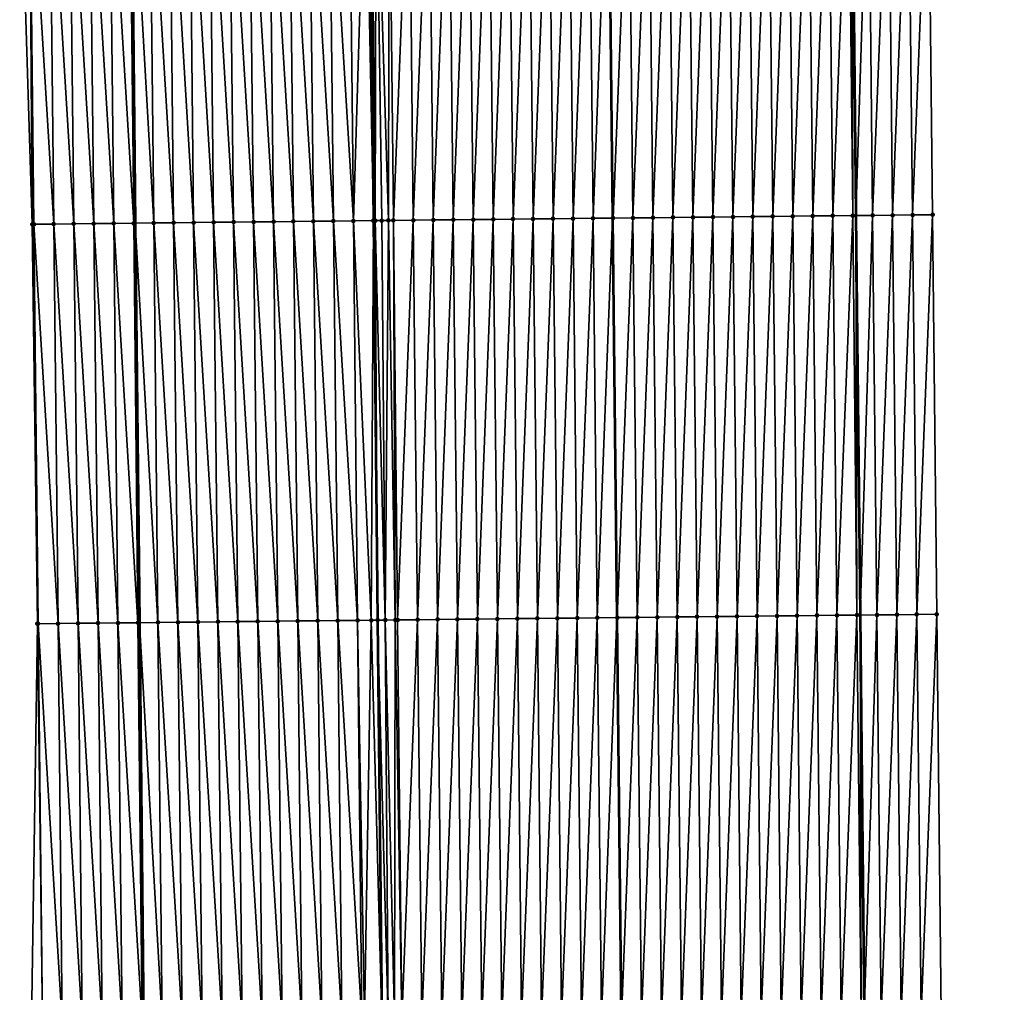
# Model space of a CAD drawing. Header units: feet. Extents: x 2010743 to 2022806, y 818705 to 837694.
# Tile 417 of 531: x 2011429 to 2011478, y 833234 to 833283. Entities that reach past the tile are written whole.
import ezdxf

# ---------------------------------------------------------------- set-up
doc = ezdxf.new("R2010")
doc.units = ezdxf.units.FT
doc.header["$MEASUREMENT"] = 0
for name, color, linetype, lineweight in [('EP_Travel Lane', 172, 'Continuous', 53), ('Road Shots', 141, 'Continuous', 100), ('STRIPING', 60, 'Continuous', 53)]:
    doc.layers.add(name, color=color, linetype=linetype, lineweight=lineweight)
doc.layers.add('I-77-MM17-21_NB-Surface-Border', color=7, linetype='Continuous')
doc.layers.add('I-77-MM17-21_NB-Surface-TIN', color=7, linetype='Continuous')

msp = doc.modelspace()

# ---------------------------------------------------------------- linework, layer by layer
at = {"layer": 'EP_Travel Lane'}
for points in [[(2011470.49, 833293.34, 292.963), (2011470.699, 833273.342, 293.131), (2011470.908, 833253.344, 293.339), (2011471.117, 833233.347, 293.592), (2011471.326, 833213.349, 293.839), (2011471.534, 833193.32, 294.066), (2011471.734, 833173.322, 294.295), (2011471.935, 833153.325, 294.54), (2011472.135, 833133.328, 294.822), (2011472.336, 833113.33, 295.092), (2011472.536, 833093.334, 295.417), (2011472.737, 833073.338, 295.752), (2011472.937, 833053.342, 296.093), (2011473.138, 833033.346, 296.435)], [(2011434.402, 833292.959, 293.292), (2011434.611, 833272.961, 293.432), (2011434.82, 833252.963, 293.639), (2011435.029, 833232.965, 293.875), (2011435.239, 833212.968, 294.131), (2011435.446, 833192.987, 294.363), (2011435.646, 833172.99, 294.628), (2011435.847, 833152.993, 294.879), (2011436.047, 833132.995, 295.14), (2011436.247, 833112.999, 295.433), (2011436.448, 833093.002, 295.728), (2011436.648, 833073.005, 296.049), (2011436.849, 833053.008, 296.345), (2011437.049, 833033.012, 296.684)]]:
    msp.add_polyline3d(points, dxfattribs=at)
at = {"layer": 'I-77-MM17-21_NB-Surface-Border', "color": 3, "linetype": 'Continuous', "lineweight": -3}
for points in [[(2011474.323, 833293.38, 292.814), (2011474.535, 833273.382, 292.978), (2011474.748, 833253.384, 293.194), (2011474.961, 833233.386, 293.438), (2011476.174, 833213.399, 293.62), (2011476.382, 833193.362, 293.874), (2011477.568, 833173.373, 294.065), (2011477.755, 833153.375, 294.289), (2011477.942, 833133.378, 294.563), (2011478.129, 833113.381, 294.848), (2011477.315, 833093.376, 295.212), (2011477.502, 833073.38, 295.566), (2011475.689, 833053.366, 295.982), (2011476.876, 833033.379, 296.31)], [(2011432.593, 833032.969, 296.561), (2011431.957, 833052.961, 296.226), (2011431.392, 833072.954, 295.91), (2011432.317, 833092.962, 295.628), (2011431.131, 833112.949, 295.299), (2011430.944, 833132.946, 295.021), (2011430.757, 833152.943, 294.756), (2011430.57, 833172.941, 294.496), (2011430.384, 833192.938, 294.233), (2011429.279, 833212.903, 293.96), (2011429.417, 833232.904, 293.721), (2011429.718, 833252.908, 293.51), (2011429.457, 833272.905, 293.298), (2011428.829, 833292.899, 293.151)]]:
    msp.add_polyline3d(points, dxfattribs=at)
at = {"layer": 'I-77-MM17-21_NB-Surface-TIN', "color": 128, "linetype": 'Continuous', "lineweight": -3}
for points in [[(2011468.536, 833273.32, 293.186), (2011469.323, 833293.328, 292.998), (2011468.323, 833293.318, 293.023)], [(2011468.536, 833273.32, 293.186), (2011469.536, 833273.33, 293.164), (2011469.323, 833293.328, 292.998)], [(2011469.536, 833273.33, 293.164), (2011470.323, 833293.339, 292.969), (2011469.323, 833293.328, 292.998)], [(2011469.536, 833273.33, 293.164), (2011470.536, 833273.34, 293.137), (2011470.323, 833293.339, 292.969)], [(2011470.536, 833273.34, 293.137), (2011470.49, 833293.34, 292.963), (2011470.323, 833293.339, 292.969)], [(2011471.323, 833293.349, 292.936), (2011470.49, 833293.34, 292.963), (2011470.699, 833273.342, 293.131)], [(2011470.536, 833273.34, 293.137), (2011470.699, 833273.342, 293.131), (2011470.49, 833293.34, 292.963)], [(2011471.536, 833273.351, 293.103), (2011471.323, 833293.349, 292.936), (2011470.699, 833273.342, 293.131)], [(2011471.536, 833273.351, 293.103), (2011472.323, 833293.359, 292.897), (2011471.323, 833293.349, 292.936)], [(2011471.536, 833273.351, 293.103), (2011472.536, 833273.361, 293.063), (2011472.323, 833293.359, 292.897)], [(2011472.536, 833273.361, 293.063), (2011473.323, 833293.37, 292.855), (2011472.323, 833293.359, 292.897)], [(2011472.536, 833273.361, 293.063), (2011473.535, 833273.371, 293.021), (2011473.323, 833293.37, 292.855)], [(2011473.535, 833273.371, 293.021), (2011474.323, 833293.38, 292.814), (2011473.323, 833293.37, 292.855)], [(2011473.535, 833273.371, 293.021), (2011474.535, 833273.382, 292.978), (2011474.323, 833293.38, 292.814)], [(2011429.457, 833272.905, 293.298), (2011429.325, 833292.904, 293.166), (2011428.829, 833292.899, 293.151)], [(2011430.538, 833272.917, 293.332), (2011430.325, 833292.915, 293.197), (2011429.325, 833292.904, 293.166)], [(2011429.538, 833272.906, 293.3), (2011429.325, 833292.904, 293.166), (2011429.457, 833272.905, 293.298)], [(2011429.538, 833272.906, 293.3), (2011430.538, 833272.917, 293.332), (2011429.325, 833292.904, 293.166)], [(2011431.538, 833272.928, 293.366), (2011431.325, 833292.926, 293.232), (2011430.325, 833292.915, 293.197)], [(2011430.538, 833272.917, 293.332), (2011431.538, 833272.928, 293.366), (2011430.325, 833292.915, 293.197)], [(2011432.538, 833272.938, 293.393), (2011432.325, 833292.937, 293.254), (2011431.325, 833292.926, 293.232)], [(2011431.538, 833272.928, 293.366), (2011432.538, 833272.938, 293.393), (2011431.325, 833292.926, 293.232)], [(2011433.538, 833272.949, 293.416), (2011433.325, 833292.948, 293.278), (2011432.325, 833292.937, 293.254)], [(2011432.538, 833272.938, 293.393), (2011433.538, 833272.949, 293.416), (2011432.325, 833292.937, 293.254)], [(2011434.538, 833272.96, 293.43), (2011434.325, 833292.958, 293.29), (2011433.325, 833292.948, 293.278)], [(2011433.538, 833272.949, 293.416), (2011434.538, 833272.96, 293.43), (2011433.325, 833292.948, 293.278)], [(2011434.325, 833292.958, 293.29), (2011434.611, 833272.961, 293.432), (2011434.402, 833292.959, 293.292)], [(2011434.538, 833272.96, 293.43), (2011434.611, 833272.961, 293.432), (2011434.325, 833292.958, 293.29)], [(2011435.538, 833272.971, 293.452), (2011435.325, 833292.969, 293.309), (2011434.402, 833292.959, 293.292)], [(2011435.538, 833272.971, 293.452), (2011434.402, 833292.959, 293.292), (2011434.611, 833272.961, 293.432)], [(2011436.538, 833272.982, 293.473), (2011436.325, 833292.98, 293.33), (2011435.325, 833292.969, 293.309)], [(2011435.538, 833272.971, 293.452), (2011436.538, 833272.982, 293.473), (2011435.325, 833292.969, 293.309)], [(2011437.537, 833272.992, 293.486), (2011437.325, 833292.991, 293.343), (2011436.325, 833292.98, 293.33)], [(2011436.538, 833272.982, 293.473), (2011437.537, 833272.992, 293.486), (2011436.325, 833292.98, 293.33)], [(2011438.537, 833273.003, 293.497), (2011438.325, 833293.002, 293.355), (2011437.325, 833292.991, 293.343)], [(2011437.537, 833272.992, 293.486), (2011438.537, 833273.003, 293.497), (2011437.325, 833292.991, 293.343)], [(2011439.537, 833273.014, 293.506), (2011439.325, 833293.012, 293.362), (2011438.325, 833293.002, 293.355)], [(2011438.537, 833273.003, 293.497), (2011439.537, 833273.014, 293.506), (2011438.325, 833293.002, 293.355)], [(2011440.537, 833273.025, 293.516), (2011440.325, 833293.023, 293.372), (2011439.325, 833293.012, 293.362)], [(2011439.537, 833273.014, 293.506), (2011440.537, 833273.025, 293.516), (2011439.325, 833293.012, 293.362)], [(2011441.537, 833273.035, 293.527), (2011441.324, 833293.034, 293.38), (2011440.325, 833293.023, 293.372)], [(2011440.537, 833273.025, 293.516), (2011441.537, 833273.035, 293.527), (2011440.325, 833293.023, 293.372)], [(2011442.537, 833273.046, 293.539), (2011442.324, 833293.044, 293.391), (2011441.324, 833293.034, 293.38)], [(2011441.537, 833273.035, 293.527), (2011442.537, 833273.046, 293.539), (2011441.324, 833293.034, 293.38)], [(2011443.537, 833273.057, 293.554), (2011443.324, 833293.055, 293.404), (2011442.324, 833293.044, 293.391)], [(2011442.537, 833273.046, 293.539), (2011443.537, 833273.057, 293.554), (2011442.324, 833293.044, 293.391)], [(2011444.537, 833273.068, 293.571), (2011444.324, 833293.066, 293.421), (2011443.324, 833293.055, 293.404)], [(2011443.537, 833273.057, 293.554), (2011444.537, 833273.068, 293.571), (2011443.324, 833293.055, 293.404)], [(2011445.537, 833273.078, 293.585), (2011445.324, 833293.077, 293.436), (2011444.324, 833293.066, 293.421)], [(2011444.537, 833273.068, 293.571), (2011445.537, 833273.078, 293.585), (2011444.324, 833293.066, 293.421)], [(2011445.537, 833273.078, 293.585), (2011446.145, 833293.086, 293.447), (2011445.324, 833293.077, 293.436)], [(2011445.537, 833273.078, 293.585), (2011446.537, 833273.089, 293.593), (2011446.145, 833293.086, 293.447)], [(2011446.145, 833293.086, 293.447), (2011446.537, 833273.089, 293.593), (2011446.324, 833293.088, 293.448)], [(2011446.631, 833273.09, 293.594), (2011446.45, 833293.089, 293.449), (2011446.324, 833293.088, 293.448)], [(2011446.631, 833273.09, 293.594), (2011446.324, 833293.088, 293.448), (2011446.537, 833273.089, 293.593)], [(2011446.631, 833273.09, 293.594), (2011446.68, 833293.091, 293.448), (2011446.45, 833293.089, 293.449)], [(2011446.631, 833273.09, 293.594), (2011446.961, 833273.094, 293.595), (2011446.68, 833293.091, 293.448)], [(2011447.294, 833273.097, 293.593), (2011447.324, 833293.098, 293.439), (2011446.68, 833293.091, 293.448)], [(2011446.961, 833273.094, 293.595), (2011447.294, 833273.097, 293.593), (2011446.68, 833293.091, 293.448)], [(2011447.294, 833273.097, 293.593), (2011447.537, 833273.1, 293.591), (2011447.324, 833293.098, 293.439)], [(2011447.537, 833273.1, 293.591), (2011448.324, 833293.109, 293.42), (2011447.324, 833293.098, 293.439)], [(2011447.537, 833273.1, 293.591), (2011448.537, 833273.11, 293.574), (2011448.324, 833293.109, 293.42)], [(2011448.537, 833273.11, 293.574), (2011449.324, 833293.119, 293.401), (2011448.324, 833293.109, 293.42)], [(2011448.537, 833273.11, 293.574), (2011449.537, 833273.121, 293.555), (2011449.324, 833293.119, 293.401)], [(2011449.537, 833273.121, 293.555), (2011450.324, 833293.129, 293.382), (2011449.324, 833293.119, 293.401)], [(2011449.537, 833273.121, 293.555), (2011450.537, 833273.131, 293.537), (2011450.324, 833293.129, 293.382)], [(2011450.537, 833273.131, 293.537), (2011451.324, 833293.14, 293.362), (2011450.324, 833293.129, 293.382)], [(2011450.537, 833273.131, 293.537), (2011451.537, 833273.142, 293.518), (2011451.324, 833293.14, 293.362)], [(2011451.537, 833273.142, 293.518), (2011452.324, 833293.15, 293.341), (2011451.324, 833293.14, 293.362)], [(2011451.537, 833273.142, 293.518), (2011452.537, 833273.152, 293.501), (2011452.324, 833293.15, 293.341)], [(2011452.537, 833273.152, 293.501), (2011453.324, 833293.161, 293.323), (2011452.324, 833293.15, 293.341)], [(2011452.537, 833273.152, 293.501), (2011453.537, 833273.163, 293.482), (2011453.324, 833293.161, 293.323)], [(2011453.537, 833273.163, 293.482), (2011454.324, 833293.171, 293.305), (2011453.324, 833293.161, 293.323)], [(2011453.537, 833273.163, 293.482), (2011454.536, 833273.173, 293.463), (2011454.324, 833293.171, 293.305)], [(2011454.536, 833273.173, 293.463), (2011455.324, 833293.182, 293.286), (2011454.324, 833293.171, 293.305)], [(2011454.536, 833273.173, 293.463), (2011455.536, 833273.184, 293.446), (2011455.324, 833293.182, 293.286)], [(2011455.536, 833273.184, 293.446), (2011456.324, 833293.192, 293.271), (2011455.324, 833293.182, 293.286)], [(2011455.536, 833273.184, 293.446), (2011456.536, 833273.194, 293.433), (2011456.324, 833293.192, 293.271)], [(2011456.536, 833273.194, 293.433), (2011457.324, 833293.203, 293.26), (2011456.324, 833293.192, 293.271)], [(2011456.536, 833273.194, 293.433), (2011457.536, 833273.205, 293.418), (2011457.324, 833293.203, 293.26)], [(2011457.536, 833273.205, 293.418), (2011458.29, 833293.213, 293.24), (2011457.324, 833293.203, 293.26)], [(2011457.536, 833273.205, 293.418), (2011458.506, 833273.215, 293.399), (2011458.29, 833293.213, 293.24)], [(2011458.323, 833293.213, 293.239), (2011458.29, 833293.213, 293.24), (2011458.506, 833273.215, 293.399)], [(2011458.536, 833273.215, 293.398), (2011459.323, 833293.224, 293.212), (2011458.323, 833293.213, 293.239)], [(2011458.536, 833273.215, 293.398), (2011458.323, 833293.213, 293.239), (2011458.506, 833273.215, 293.399)], [(2011458.536, 833273.215, 293.398), (2011459.536, 833273.226, 293.376), (2011459.323, 833293.224, 293.212)], [(2011459.536, 833273.226, 293.376), (2011460.323, 833293.234, 293.184), (2011459.323, 833293.224, 293.212)], [(2011459.536, 833273.226, 293.376), (2011460.536, 833273.236, 293.35), (2011460.323, 833293.234, 293.184)], [(2011460.536, 833273.236, 293.35), (2011461.323, 833293.245, 293.163), (2011460.323, 833293.234, 293.184)], [(2011460.536, 833273.236, 293.35), (2011461.536, 833273.246, 293.327), (2011461.323, 833293.245, 293.163)], [(2011461.536, 833273.246, 293.327), (2011462.323, 833293.255, 293.143), (2011461.323, 833293.245, 293.163)], [(2011461.536, 833273.246, 293.327), (2011462.536, 833273.257, 293.307), (2011462.323, 833293.255, 293.143)], [(2011462.323, 833293.255, 293.143), (2011462.536, 833273.257, 293.307), (2011463.323, 833293.266, 293.12)], [(2011463.536, 833273.267, 293.287), (2011463.323, 833293.266, 293.12), (2011462.536, 833273.257, 293.307)], [(2011463.536, 833273.267, 293.287), (2011464.323, 833293.276, 293.102), (2011463.323, 833293.266, 293.12)], [(2011463.536, 833273.267, 293.287), (2011464.536, 833273.278, 293.269), (2011464.323, 833293.276, 293.102)], [(2011464.536, 833273.278, 293.269), (2011465.323, 833293.286, 293.085), (2011464.323, 833293.276, 293.102)], [(2011464.536, 833273.278, 293.269), (2011465.536, 833273.288, 293.25), (2011465.323, 833293.286, 293.085)], [(2011465.536, 833273.288, 293.25), (2011466.323, 833293.297, 293.067), (2011465.323, 833293.286, 293.085)], [(2011465.536, 833273.288, 293.25), (2011466.536, 833273.299, 293.23), (2011466.323, 833293.297, 293.067)], [(2011466.536, 833273.299, 293.23), (2011467.323, 833293.307, 293.046), (2011466.323, 833293.297, 293.067)], [(2011466.536, 833273.299, 293.23), (2011467.536, 833273.309, 293.207), (2011467.323, 833293.307, 293.046)], [(2011467.536, 833273.309, 293.207), (2011468.323, 833293.318, 293.023), (2011467.323, 833293.307, 293.046)], [(2011467.536, 833273.309, 293.207), (2011468.536, 833273.32, 293.186), (2011468.323, 833293.318, 293.023)], [(2011447.75, 833253.102, 293.781), (2011448.537, 833273.11, 293.574), (2011447.537, 833273.1, 293.591)], [(2011447.75, 833253.102, 293.781), (2011448.75, 833253.112, 293.765), (2011448.537, 833273.11, 293.574)], [(2011448.75, 833253.112, 293.765), (2011449.537, 833273.121, 293.555), (2011448.537, 833273.11, 293.574)], [(2011448.75, 833253.112, 293.765), (2011449.75, 833253.123, 293.743), (2011449.537, 833273.121, 293.555)], [(2011449.75, 833253.123, 293.743), (2011450.537, 833273.131, 293.537), (2011449.537, 833273.121, 293.555)], [(2011449.75, 833253.123, 293.743), (2011450.749, 833253.133, 293.723), (2011450.537, 833273.131, 293.537)], [(2011450.749, 833253.133, 293.723), (2011451.537, 833273.142, 293.518), (2011450.537, 833273.131, 293.537)], [(2011450.749, 833253.133, 293.723), (2011451.749, 833253.144, 293.703), (2011451.537, 833273.142, 293.518)], [(2011451.749, 833253.144, 293.703), (2011452.537, 833273.152, 293.501), (2011451.537, 833273.142, 293.518)], [(2011451.749, 833253.144, 293.703), (2011452.749, 833253.154, 293.682), (2011452.537, 833273.152, 293.501)], [(2011452.749, 833253.154, 293.682), (2011453.537, 833273.163, 293.482), (2011452.537, 833273.152, 293.501)], [(2011452.749, 833253.154, 293.682), (2011453.749, 833253.165, 293.661), (2011453.537, 833273.163, 293.482)], [(2011453.749, 833253.165, 293.661), (2011454.536, 833273.173, 293.463), (2011453.537, 833273.163, 293.482)], [(2011453.749, 833253.165, 293.661), (2011454.749, 833253.175, 293.642), (2011454.536, 833273.173, 293.463)], [(2011454.749, 833253.175, 293.642), (2011455.536, 833273.184, 293.446), (2011454.536, 833273.173, 293.463)], [(2011454.749, 833253.175, 293.642), (2011455.749, 833253.186, 293.625), (2011455.536, 833273.184, 293.446)], [(2011455.749, 833253.186, 293.625), (2011456.536, 833273.194, 293.433), (2011455.536, 833273.184, 293.446)], [(2011455.749, 833253.186, 293.625), (2011456.749, 833253.196, 293.612), (2011456.536, 833273.194, 293.433)], [(2011456.749, 833253.196, 293.612), (2011457.536, 833273.205, 293.418), (2011456.536, 833273.194, 293.433)], [(2011456.749, 833253.196, 293.612), (2011457.749, 833253.207, 293.598), (2011457.536, 833273.205, 293.418)], [(2011457.749, 833253.207, 293.598), (2011458.506, 833273.215, 293.399), (2011457.536, 833273.205, 293.418)], [(2011457.749, 833253.207, 293.598), (2011458.722, 833253.217, 293.583), (2011458.506, 833273.215, 293.399)], [(2011458.536, 833273.215, 293.398), (2011458.506, 833273.215, 293.399), (2011458.722, 833253.217, 293.583)], [(2011458.749, 833253.217, 293.583), (2011459.536, 833273.226, 293.376), (2011458.536, 833273.215, 293.398)], [(2011458.749, 833253.217, 293.583), (2011458.536, 833273.215, 293.398), (2011458.722, 833253.217, 293.583)], [(2011458.749, 833253.217, 293.583), (2011459.749, 833253.228, 293.565), (2011459.536, 833273.226, 293.376)], [(2011459.749, 833253.228, 293.565), (2011460.536, 833273.236, 293.35), (2011459.536, 833273.226, 293.376)], [(2011459.749, 833253.228, 293.565), (2011460.749, 833253.238, 293.542), (2011460.536, 833273.236, 293.35)], [(2011460.749, 833253.238, 293.542), (2011461.536, 833273.246, 293.327), (2011460.536, 833273.236, 293.35)], [(2011460.749, 833253.238, 293.542), (2011461.749, 833253.248, 293.52), (2011461.536, 833273.246, 293.327)], [(2011461.749, 833253.248, 293.52), (2011462.536, 833273.257, 293.307), (2011461.536, 833273.246, 293.327)], [(2011461.749, 833253.248, 293.52), (2011462.749, 833253.259, 293.497), (2011462.536, 833273.257, 293.307)], [(2011462.749, 833253.259, 293.497), (2011463.536, 833273.267, 293.287), (2011462.536, 833273.257, 293.307)], [(2011463.749, 833253.269, 293.476), (2011463.536, 833273.267, 293.287), (2011462.749, 833253.259, 293.497)], [(2011463.749, 833253.269, 293.476), (2011464.536, 833273.278, 293.269), (2011463.536, 833273.267, 293.287)], [(2011463.749, 833253.269, 293.476), (2011464.749, 833253.28, 293.46), (2011464.536, 833273.278, 293.269)], [(2011464.749, 833253.28, 293.46), (2011465.536, 833273.288, 293.25), (2011464.536, 833273.278, 293.269)], [(2011464.749, 833253.28, 293.46), (2011465.749, 833253.29, 293.448), (2011465.536, 833273.288, 293.25)], [(2011465.749, 833253.29, 293.448), (2011466.536, 833273.299, 293.23), (2011465.536, 833273.288, 293.25)], [(2011465.749, 833253.29, 293.448), (2011466.749, 833253.301, 293.434), (2011466.536, 833273.299, 293.23)], [(2011466.749, 833253.301, 293.434), (2011467.536, 833273.309, 293.207), (2011466.536, 833273.299, 293.23)], [(2011466.749, 833253.301, 293.434), (2011467.749, 833253.311, 293.416), (2011467.536, 833273.309, 293.207)], [(2011467.749, 833253.311, 293.416), (2011468.536, 833273.32, 293.186), (2011467.536, 833273.309, 293.207)], [(2011467.749, 833253.311, 293.416), (2011468.749, 833253.322, 293.397), (2011468.536, 833273.32, 293.186)], [(2011468.749, 833253.322, 293.397), (2011469.536, 833273.33, 293.164), (2011468.536, 833273.32, 293.186)], [(2011468.749, 833253.322, 293.397), (2011469.748, 833253.332, 293.374), (2011469.536, 833273.33, 293.164)], [(2011469.748, 833253.332, 293.374), (2011470.536, 833273.34, 293.137), (2011469.536, 833273.33, 293.164)], [(2011469.748, 833253.332, 293.374), (2011470.748, 833253.343, 293.343), (2011470.536, 833273.34, 293.137)], [(2011470.748, 833253.343, 293.343), (2011470.699, 833273.342, 293.131), (2011470.536, 833273.34, 293.137)], [(2011471.536, 833273.351, 293.103), (2011470.699, 833273.342, 293.131), (2011470.908, 833253.344, 293.339)], [(2011470.748, 833253.343, 293.343), (2011470.908, 833253.344, 293.339), (2011470.699, 833273.342, 293.131)], [(2011471.748, 833253.353, 293.316), (2011471.536, 833273.351, 293.103), (2011470.908, 833253.344, 293.339)], [(2011471.748, 833253.353, 293.316), (2011472.536, 833273.361, 293.063), (2011471.536, 833273.351, 293.103)], [(2011471.748, 833253.353, 293.316), (2011472.748, 833253.363, 293.281), (2011472.536, 833273.361, 293.063)], [(2011472.748, 833253.363, 293.281), (2011473.535, 833273.371, 293.021), (2011472.536, 833273.361, 293.063)], [(2011472.748, 833253.363, 293.281), (2011473.748, 833253.374, 293.238), (2011473.535, 833273.371, 293.021)], [(2011473.748, 833253.374, 293.238), (2011474.535, 833273.382, 292.978), (2011473.535, 833273.371, 293.021)], [(2011473.748, 833253.374, 293.238), (2011474.748, 833253.384, 293.194), (2011474.535, 833273.382, 292.978)], [(2011429.718, 833252.908, 293.51), (2011429.538, 833272.906, 293.3), (2011429.457, 833272.905, 293.298)], [(2011430.751, 833252.919, 293.542), (2011430.538, 833272.917, 293.332), (2011429.538, 833272.906, 293.3)], [(2011429.751, 833252.908, 293.511), (2011429.538, 833272.906, 293.3), (2011429.718, 833252.908, 293.51)], [(2011429.751, 833252.908, 293.511), (2011430.751, 833252.919, 293.542), (2011429.538, 833272.906, 293.3)], [(2011431.751, 833252.93, 293.577), (2011431.538, 833272.928, 293.366), (2011430.538, 833272.917, 293.332)], [(2011430.751, 833252.919, 293.542), (2011431.751, 833252.93, 293.577), (2011430.538, 833272.917, 293.332)], [(2011432.751, 833252.941, 293.603), (2011432.538, 833272.938, 293.393), (2011431.538, 833272.928, 293.366)], [(2011431.751, 833252.93, 293.577), (2011432.751, 833252.941, 293.603), (2011431.538, 833272.928, 293.366)], [(2011433.75, 833252.951, 293.625), (2011433.538, 833272.949, 293.416), (2011432.538, 833272.938, 293.393)], [(2011432.751, 833252.941, 293.603), (2011433.75, 833252.951, 293.625), (2011432.538, 833272.938, 293.393)], [(2011434.75, 833252.962, 293.638), (2011434.538, 833272.96, 293.43), (2011433.538, 833272.949, 293.416)], [(2011433.75, 833252.951, 293.625), (2011434.75, 833252.962, 293.638), (2011433.538, 833272.949, 293.416)], [(2011434.538, 833272.96, 293.43), (2011434.82, 833252.963, 293.639), (2011434.611, 833272.961, 293.432)], [(2011434.75, 833252.962, 293.638), (2011434.82, 833252.963, 293.639), (2011434.538, 833272.96, 293.43)], [(2011435.75, 833252.973, 293.659), (2011435.538, 833272.971, 293.452), (2011434.611, 833272.961, 293.432)], [(2011435.75, 833252.973, 293.659), (2011434.611, 833272.961, 293.432), (2011434.82, 833252.963, 293.639)], [(2011436.75, 833252.984, 293.675), (2011436.538, 833272.982, 293.473), (2011435.538, 833272.971, 293.452)], [(2011435.75, 833252.973, 293.659), (2011436.75, 833252.984, 293.675), (2011435.538, 833272.971, 293.452)], [(2011437.75, 833252.995, 293.687), (2011437.537, 833272.992, 293.486), (2011436.538, 833272.982, 293.473)], [(2011436.75, 833252.984, 293.675), (2011437.75, 833252.995, 293.687), (2011436.538, 833272.982, 293.473)], [(2011438.75, 833253.005, 293.698), (2011438.537, 833273.003, 293.497), (2011437.537, 833272.992, 293.486)], [(2011437.75, 833252.995, 293.687), (2011438.75, 833253.005, 293.698), (2011437.537, 833272.992, 293.486)], [(2011439.75, 833253.016, 293.706), (2011439.537, 833273.014, 293.506), (2011438.537, 833273.003, 293.497)], [(2011438.75, 833253.005, 293.698), (2011439.75, 833253.016, 293.706), (2011438.537, 833273.003, 293.497)], [(2011440.75, 833253.027, 293.716), (2011440.537, 833273.025, 293.516), (2011439.537, 833273.014, 293.506)], [(2011439.75, 833253.016, 293.706), (2011440.75, 833253.027, 293.716), (2011439.537, 833273.014, 293.506)], [(2011441.75, 833253.037, 293.725), (2011441.537, 833273.035, 293.527), (2011440.537, 833273.025, 293.516)], [(2011440.75, 833253.027, 293.716), (2011441.75, 833253.037, 293.725), (2011440.537, 833273.025, 293.516)], [(2011442.75, 833253.048, 293.735), (2011442.537, 833273.046, 293.539), (2011441.537, 833273.035, 293.527)], [(2011441.75, 833253.037, 293.725), (2011442.75, 833253.048, 293.735), (2011441.537, 833273.035, 293.527)], [(2011443.75, 833253.059, 293.748), (2011443.537, 833273.057, 293.554), (2011442.537, 833273.046, 293.539)], [(2011442.75, 833253.048, 293.735), (2011443.75, 833253.059, 293.748), (2011442.537, 833273.046, 293.539)], [(2011444.75, 833253.07, 293.765), (2011444.537, 833273.068, 293.571), (2011443.537, 833273.057, 293.554)], [(2011443.75, 833253.059, 293.748), (2011444.75, 833253.07, 293.765), (2011443.537, 833273.057, 293.554)], [(2011445.75, 833253.08, 293.778), (2011445.537, 833273.078, 293.585), (2011444.537, 833273.068, 293.571)], [(2011444.75, 833253.07, 293.765), (2011445.75, 833253.08, 293.778), (2011444.537, 833273.068, 293.571)], [(2011446.433, 833253.088, 293.782), (2011446.537, 833273.089, 293.593), (2011445.537, 833273.078, 293.585)], [(2011445.75, 833253.08, 293.778), (2011446.433, 833253.088, 293.782), (2011445.537, 833273.078, 293.585)], [(2011446.433, 833253.088, 293.782), (2011446.75, 833253.091, 293.783), (2011446.537, 833273.089, 293.593)], [(2011446.631, 833273.09, 293.594), (2011446.537, 833273.089, 293.593), (2011446.75, 833253.091, 293.783)], [(2011447.13, 833253.095, 293.784), (2011446.961, 833273.094, 293.595), (2011446.631, 833273.09, 293.594)], [(2011447.13, 833253.095, 293.784), (2011446.631, 833273.09, 293.594), (2011446.75, 833253.091, 293.783)], [(2011447.13, 833253.095, 293.784), (2011447.294, 833273.097, 293.593), (2011446.961, 833273.094, 293.595)], [(2011447.13, 833253.095, 293.784), (2011447.633, 833253.101, 293.782), (2011447.294, 833273.097, 293.593)], [(2011447.633, 833253.101, 293.782), (2011447.537, 833273.1, 293.591), (2011447.294, 833273.097, 293.593)], [(2011447.633, 833253.101, 293.782), (2011447.75, 833253.102, 293.781), (2011447.537, 833273.1, 293.591)], [(2011429.963, 833232.91, 293.739), (2011429.718, 833252.908, 293.51), (2011429.417, 833232.904, 293.721)], [(2011429.963, 833232.91, 293.739), (2011429.751, 833252.908, 293.511), (2011429.718, 833252.908, 293.51)], [(2011430.963, 833232.921, 293.769), (2011430.751, 833252.919, 293.542), (2011429.751, 833252.908, 293.511)], [(2011429.963, 833232.91, 293.739), (2011430.963, 833232.921, 293.769), (2011429.751, 833252.908, 293.511)], [(2011431.963, 833232.932, 293.802), (2011431.751, 833252.93, 293.577), (2011430.751, 833252.919, 293.542)], [(2011430.963, 833232.921, 293.769), (2011431.963, 833232.932, 293.802), (2011430.751, 833252.919, 293.542)], [(2011432.963, 833232.943, 293.821), (2011432.751, 833252.941, 293.603), (2011431.751, 833252.93, 293.577)], [(2011431.963, 833232.932, 293.802), (2011432.963, 833232.943, 293.821), (2011431.751, 833252.93, 293.577)], [(2011433.963, 833232.954, 293.855), (2011433.75, 833252.951, 293.625), (2011432.751, 833252.941, 293.603)], [(2011432.963, 833232.943, 293.821), (2011433.963, 833232.954, 293.855), (2011432.751, 833252.941, 293.603)], [(2011434.963, 833232.965, 293.874), (2011434.75, 833252.962, 293.638), (2011433.75, 833252.951, 293.625)], [(2011433.963, 833232.954, 293.855), (2011434.963, 833232.965, 293.874), (2011433.75, 833252.951, 293.625)], [(2011434.75, 833252.962, 293.638), (2011435.029, 833232.965, 293.875), (2011434.82, 833252.963, 293.639)], [(2011434.963, 833232.965, 293.874), (2011435.029, 833232.965, 293.875), (2011434.75, 833252.962, 293.638)], [(2011435.963, 833232.976, 293.897), (2011435.75, 833252.973, 293.659), (2011434.82, 833252.963, 293.639)], [(2011435.963, 833232.976, 293.897), (2011434.82, 833252.963, 293.639), (2011435.029, 833232.965, 293.875)], [(2011436.963, 833232.986, 293.918), (2011436.75, 833252.984, 293.675), (2011435.75, 833252.973, 293.659)], [(2011435.963, 833232.976, 293.897), (2011436.963, 833232.986, 293.918), (2011435.75, 833252.973, 293.659)], [(2011437.963, 833232.997, 293.932), (2011437.75, 833252.995, 293.687), (2011436.75, 833252.984, 293.675)], [(2011436.963, 833232.986, 293.918), (2011437.963, 833232.997, 293.932), (2011436.75, 833252.984, 293.675)], [(2011438.963, 833233.008, 293.945), (2011438.75, 833253.005, 293.698), (2011437.75, 833252.995, 293.687)], [(2011437.963, 833232.997, 293.932), (2011438.963, 833233.008, 293.945), (2011437.75, 833252.995, 293.687)], [(2011439.963, 833233.019, 293.955), (2011439.75, 833253.016, 293.706), (2011438.75, 833253.005, 293.698)], [(2011438.963, 833233.008, 293.945), (2011439.963, 833233.019, 293.955), (2011438.75, 833253.005, 293.698)], [(2011440.963, 833233.029, 293.967), (2011440.75, 833253.027, 293.716), (2011439.75, 833253.016, 293.706)], [(2011439.963, 833233.019, 293.955), (2011440.963, 833233.029, 293.967), (2011439.75, 833253.016, 293.706)], [(2011441.963, 833233.04, 293.98), (2011441.75, 833253.037, 293.725), (2011440.75, 833253.027, 293.716)], [(2011440.963, 833233.029, 293.967), (2011441.963, 833233.04, 293.98), (2011440.75, 833253.027, 293.716)], [(2011442.963, 833233.051, 293.99), (2011442.75, 833253.048, 293.735), (2011441.75, 833253.037, 293.725)], [(2011441.963, 833233.04, 293.98), (2011442.963, 833233.051, 293.99), (2011441.75, 833253.037, 293.725)], [(2011443.963, 833233.062, 294.003), (2011443.75, 833253.059, 293.748), (2011442.75, 833253.048, 293.735)], [(2011442.963, 833233.051, 293.99), (2011443.963, 833233.062, 294.003), (2011442.75, 833253.048, 293.735)], [(2011444.963, 833233.072, 294.02), (2011444.75, 833253.07, 293.765), (2011443.75, 833253.059, 293.748)], [(2011443.963, 833233.062, 294.003), (2011444.963, 833233.072, 294.02), (2011443.75, 833253.059, 293.748)], [(2011445.963, 833233.083, 294.036), (2011445.75, 833253.08, 293.778), (2011444.75, 833253.07, 293.765)], [(2011444.963, 833233.072, 294.02), (2011445.963, 833233.083, 294.036), (2011444.75, 833253.07, 293.765)], [(2011446.098, 833233.085, 294.037), (2011446.433, 833253.088, 293.782), (2011445.75, 833253.08, 293.778)], [(2011445.963, 833233.083, 294.036), (2011446.098, 833233.085, 294.037), (2011445.75, 833253.08, 293.778)], [(2011446.098, 833233.085, 294.037), (2011446.963, 833233.094, 294.043), (2011446.433, 833253.088, 293.782)], [(2011446.433, 833253.088, 293.782), (2011446.963, 833233.094, 294.043), (2011446.75, 833253.091, 293.783)], [(2011447.276, 833233.097, 294.044), (2011447.13, 833253.095, 293.784), (2011446.75, 833253.091, 293.783)], [(2011447.276, 833233.097, 294.044), (2011446.75, 833253.091, 293.783), (2011446.963, 833233.094, 294.043)], [(2011447.598, 833233.101, 294.043), (2011447.633, 833253.101, 293.782), (2011447.13, 833253.095, 293.784)], [(2011447.276, 833233.097, 294.044), (2011447.598, 833233.101, 294.043), (2011447.13, 833253.095, 293.784)], [(2011447.598, 833233.101, 294.043), (2011447.962, 833233.104, 294.038), (2011447.633, 833253.101, 293.782)], [(2011447.962, 833233.104, 294.038), (2011447.75, 833253.102, 293.781), (2011447.633, 833253.101, 293.782)], [(2011447.962, 833233.104, 294.038), (2011448.75, 833253.112, 293.765), (2011447.75, 833253.102, 293.781)], [(2011447.962, 833233.104, 294.038), (2011448.962, 833233.115, 294.018), (2011448.75, 833253.112, 293.765)], [(2011448.962, 833233.115, 294.018), (2011449.75, 833253.123, 293.743), (2011448.75, 833253.112, 293.765)], [(2011448.962, 833233.115, 294.018), (2011449.962, 833233.125, 293.999), (2011449.75, 833253.123, 293.743)], [(2011449.962, 833233.125, 293.999), (2011450.749, 833253.133, 293.723), (2011449.75, 833253.123, 293.743)], [(2011449.962, 833233.125, 293.999), (2011450.962, 833233.136, 293.981), (2011450.749, 833253.133, 293.723)], [(2011450.962, 833233.136, 293.981), (2011451.749, 833253.144, 293.703), (2011450.749, 833253.133, 293.723)], [(2011450.962, 833233.136, 293.981), (2011451.962, 833233.146, 293.962), (2011451.749, 833253.144, 293.703)], [(2011451.962, 833233.146, 293.962), (2011452.749, 833253.154, 293.682), (2011451.749, 833253.144, 293.703)], [(2011451.962, 833233.146, 293.962), (2011452.962, 833233.157, 293.943), (2011452.749, 833253.154, 293.682)], [(2011452.962, 833233.157, 293.943), (2011453.749, 833253.165, 293.661), (2011452.749, 833253.154, 293.682)], [(2011452.962, 833233.157, 293.943), (2011453.962, 833233.167, 293.924), (2011453.749, 833253.165, 293.661)], [(2011453.962, 833233.167, 293.924), (2011454.749, 833253.175, 293.642), (2011453.749, 833253.165, 293.661)], [(2011453.962, 833233.167, 293.924), (2011454.962, 833233.178, 293.906), (2011454.749, 833253.175, 293.642)], [(2011454.962, 833233.178, 293.906), (2011455.749, 833253.186, 293.625), (2011454.749, 833253.175, 293.642)], [(2011454.962, 833233.178, 293.906), (2011455.962, 833233.188, 293.894), (2011455.749, 833253.186, 293.625)], [(2011455.962, 833233.188, 293.894), (2011456.749, 833253.196, 293.612), (2011455.749, 833253.186, 293.625)], [(2011455.962, 833233.188, 293.894), (2011456.962, 833233.199, 293.883), (2011456.749, 833253.196, 293.612)], [(2011456.962, 833233.199, 293.883), (2011457.749, 833253.207, 293.598), (2011456.749, 833253.196, 293.612)], [(2011456.962, 833233.199, 293.883), (2011457.962, 833233.209, 293.868), (2011457.749, 833253.207, 293.598)], [(2011457.962, 833233.209, 293.868), (2011458.722, 833253.217, 293.583), (2011457.749, 833253.207, 293.598)], [(2011457.962, 833233.209, 293.868), (2011458.938, 833233.22, 293.846), (2011458.722, 833253.217, 293.583)], [(2011458.749, 833253.217, 293.583), (2011458.722, 833253.217, 293.583), (2011458.938, 833233.22, 293.846)], [(2011458.962, 833233.22, 293.846), (2011459.749, 833253.228, 293.565), (2011458.749, 833253.217, 293.583)], [(2011458.962, 833233.22, 293.846), (2011458.749, 833253.217, 293.583), (2011458.938, 833233.22, 293.846)], [(2011458.962, 833233.22, 293.846), (2011459.962, 833233.23, 293.835), (2011459.749, 833253.228, 293.565)], [(2011459.962, 833233.23, 293.835), (2011460.749, 833253.238, 293.542), (2011459.749, 833253.228, 293.565)], [(2011459.962, 833233.23, 293.835), (2011460.962, 833233.241, 293.808), (2011460.749, 833253.238, 293.542)], [(2011460.962, 833233.241, 293.808), (2011461.749, 833253.248, 293.52), (2011460.749, 833253.238, 293.542)], [(2011460.962, 833233.241, 293.808), (2011461.962, 833233.251, 293.788), (2011461.749, 833253.248, 293.52)], [(2011461.962, 833233.251, 293.788), (2011462.749, 833253.259, 293.497), (2011461.749, 833253.248, 293.52)], [(2011461.962, 833233.251, 293.788), (2011462.962, 833233.262, 293.769), (2011462.749, 833253.259, 293.497)], [(2011462.962, 833233.262, 293.769), (2011463.749, 833253.269, 293.476), (2011462.749, 833253.259, 293.497)], [(2011463.962, 833233.272, 293.751), (2011463.749, 833253.269, 293.476), (2011462.962, 833233.262, 293.769)], [(2011463.962, 833233.272, 293.751), (2011464.749, 833253.28, 293.46), (2011463.749, 833253.269, 293.476)], [(2011463.962, 833233.272, 293.751), (2011464.961, 833233.283, 293.735), (2011464.749, 833253.28, 293.46)], [(2011464.961, 833233.283, 293.735), (2011465.749, 833253.29, 293.448), (2011464.749, 833253.28, 293.46)], [(2011464.961, 833233.283, 293.735), (2011465.961, 833233.293, 293.72), (2011465.749, 833253.29, 293.448)], [(2011465.961, 833233.293, 293.72), (2011466.749, 833253.301, 293.434), (2011465.749, 833253.29, 293.448)], [(2011465.961, 833233.293, 293.72), (2011466.961, 833233.304, 293.702), (2011466.749, 833253.301, 293.434)], [(2011466.961, 833233.304, 293.702), (2011467.749, 833253.311, 293.416), (2011466.749, 833253.301, 293.434)], [(2011466.961, 833233.304, 293.702), (2011467.961, 833233.314, 293.681), (2011467.749, 833253.311, 293.416)], [(2011467.961, 833233.314, 293.681), (2011468.749, 833253.322, 293.397), (2011467.749, 833253.311, 293.416)], [(2011467.961, 833233.314, 293.681), (2011468.961, 833233.325, 293.657), (2011468.749, 833253.322, 293.397)], [(2011468.961, 833233.325, 293.657), (2011469.748, 833253.332, 293.374), (2011468.749, 833253.322, 293.397)], [(2011468.961, 833233.325, 293.657), (2011469.961, 833233.335, 293.63), (2011469.748, 833253.332, 293.374)], [(2011469.961, 833233.335, 293.63), (2011470.748, 833253.343, 293.343), (2011469.748, 833253.332, 293.374)], [(2011469.961, 833233.335, 293.63), (2011470.961, 833233.345, 293.598), (2011470.748, 833253.343, 293.343)], [(2011470.961, 833233.345, 293.598), (2011470.908, 833253.344, 293.339), (2011470.748, 833253.343, 293.343)], [(2011471.748, 833253.353, 293.316), (2011470.908, 833253.344, 293.339), (2011471.117, 833233.347, 293.592)], [(2011470.961, 833233.345, 293.598), (2011471.117, 833233.347, 293.592), (2011470.908, 833253.344, 293.339)], [(2011471.961, 833233.356, 293.563), (2011471.748, 833253.353, 293.316), (2011471.117, 833233.347, 293.592)], [(2011471.961, 833233.356, 293.563), (2011472.748, 833253.363, 293.281), (2011471.748, 833253.353, 293.316)], [(2011471.961, 833233.356, 293.563), (2011472.961, 833233.366, 293.524), (2011472.748, 833253.363, 293.281)], [(2011472.961, 833233.366, 293.524), (2011473.748, 833253.374, 293.238), (2011472.748, 833253.363, 293.281)], [(2011472.961, 833233.366, 293.524), (2011473.961, 833233.376, 293.481), (2011473.748, 833253.374, 293.238)], [(2011473.961, 833233.376, 293.481), (2011474.748, 833253.384, 293.194), (2011473.748, 833253.374, 293.238)], [(2011473.961, 833233.376, 293.481), (2011474.961, 833233.386, 293.438), (2011474.748, 833253.384, 293.194)]]:
    msp.add_3dface(points, dxfattribs=at)
at = {"layer": 'Road Shots', "lineweight": 100}
for p in [(2011448.537, 833273.11, 293.574), (2011449.537, 833273.121, 293.555), (2011450.537, 833273.131, 293.537), (2011451.537, 833273.142, 293.518), (2011452.537, 833273.152, 293.501), (2011453.537, 833273.163, 293.482), (2011454.536, 833273.173, 293.463), (2011455.536, 833273.184, 293.446), (2011456.536, 833273.194, 293.433), (2011457.536, 833273.205, 293.418), (2011458.536, 833273.215, 293.398), (2011459.536, 833273.226, 293.376), (2011460.536, 833273.236, 293.35), (2011461.536, 833273.246, 293.327), (2011462.536, 833273.257, 293.307), (2011463.536, 833273.267, 293.287), (2011464.536, 833273.278, 293.269), (2011465.536, 833273.288, 293.25), (2011466.536, 833273.299, 293.23), (2011467.536, 833273.309, 293.207), (2011468.536, 833273.32, 293.186), (2011469.536, 833273.33, 293.164), (2011470.536, 833273.34, 293.137), (2011471.536, 833273.351, 293.103), (2011472.536, 833273.361, 293.063), (2011473.535, 833273.371, 293.021), (2011474.535, 833273.382, 292.978), (2011429.457, 833272.905, 293.298), (2011429.538, 833272.906, 293.3), (2011430.538, 833272.917, 293.332), (2011431.538, 833272.928, 293.366), (2011432.538, 833272.938, 293.393), (2011433.538, 833272.949, 293.416), (2011434.538, 833272.96, 293.43), (2011435.538, 833272.971, 293.452), (2011436.538, 833272.982, 293.473), (2011437.537, 833272.992, 293.486), (2011438.537, 833273.003, 293.497), (2011439.537, 833273.014, 293.506), (2011440.537, 833273.025, 293.516), (2011441.537, 833273.035, 293.527), (2011442.537, 833273.046, 293.539), (2011443.537, 833273.057, 293.554), (2011444.537, 833273.068, 293.571), (2011445.537, 833273.078, 293.585), (2011446.537, 833273.089, 293.593), (2011446.631, 833273.09, 293.594), (2011446.961, 833273.094, 293.595), (2011447.294, 833273.097, 293.593), (2011447.537, 833273.1, 293.591), (2011429.718, 833252.908, 293.51), (2011429.751, 833252.908, 293.511), (2011430.751, 833252.919, 293.542), (2011431.751, 833252.93, 293.577), (2011432.751, 833252.941, 293.603), (2011433.75, 833252.951, 293.625), (2011434.75, 833252.962, 293.638), (2011435.75, 833252.973, 293.659), (2011436.75, 833252.984, 293.675), (2011437.75, 833252.995, 293.687), (2011438.75, 833253.005, 293.698), (2011439.75, 833253.016, 293.706), (2011440.75, 833253.027, 293.716), (2011441.75, 833253.037, 293.725), (2011442.75, 833253.048, 293.735), (2011443.75, 833253.059, 293.748), (2011444.75, 833253.07, 293.765), (2011445.75, 833253.08, 293.778), (2011446.433, 833253.088, 293.782), (2011446.75, 833253.091, 293.783), (2011447.13, 833253.095, 293.784), (2011447.633, 833253.101, 293.782), (2011447.75, 833253.102, 293.781), (2011448.75, 833253.112, 293.765), (2011449.75, 833253.123, 293.743), (2011450.749, 833253.133, 293.723), (2011451.749, 833253.144, 293.703), (2011452.749, 833253.154, 293.682), (2011453.749, 833253.165, 293.661), (2011454.749, 833253.175, 293.642), (2011455.749, 833253.186, 293.625), (2011456.749, 833253.196, 293.612), (2011457.749, 833253.207, 293.598), (2011458.749, 833253.217, 293.583), (2011459.749, 833253.228, 293.565), (2011460.749, 833253.238, 293.542), (2011461.749, 833253.248, 293.52), (2011462.749, 833253.259, 293.497), (2011463.749, 833253.269, 293.476), (2011464.749, 833253.28, 293.46), (2011465.749, 833253.29, 293.448), (2011466.749, 833253.301, 293.434), (2011467.749, 833253.311, 293.416), (2011468.749, 833253.322, 293.397), (2011469.748, 833253.332, 293.374), (2011470.748, 833253.343, 293.343), (2011471.748, 833253.353, 293.316), (2011472.748, 833253.363, 293.281), (2011473.748, 833253.374, 293.238), (2011474.748, 833253.384, 293.194)]:
    msp.add_point(p, dxfattribs=at)
at = {"layer": 'STRIPING'}
for points in [[(2011446.324, 833293.088, 293.448), (2011446.537, 833273.089, 293.593), (2011446.75, 833253.091, 293.783), (2011446.963, 833233.094, 294.043), (2011447.175, 833213.096, 294.305), (2011447.383, 833193.101, 294.53), (2011447.57, 833173.104, 294.79), (2011447.756, 833153.106, 295.045), (2011447.943, 833133.109, 295.317), (2011448.13, 833113.112, 295.593), (2011448.317, 833093.115, 295.89), (2011448.503, 833073.118, 296.208), (2011448.69, 833053.121, 296.506), (2011448.877, 833033.125, 296.848)], [(2011458.29, 833293.213, 293.24), (2011458.506, 833273.215, 293.399), (2011458.722, 833253.217, 293.583), (2011458.938, 833233.22, 293.846), (2011459.153, 833213.222, 294.102), (2011459.364, 833193.211, 294.342), (2011459.554, 833173.213, 294.583), (2011459.743, 833153.215, 294.832), (2011459.933, 833133.218, 295.101), (2011460.122, 833113.221, 295.398), (2011460.312, 833093.224, 295.703), (2011460.501, 833073.228, 296.018), (2011460.691, 833053.231, 296.321), (2011460.881, 833033.234, 296.656)]]:
    msp.add_polyline3d(points, dxfattribs=at)

doc.saveas('drawing.dxf')
